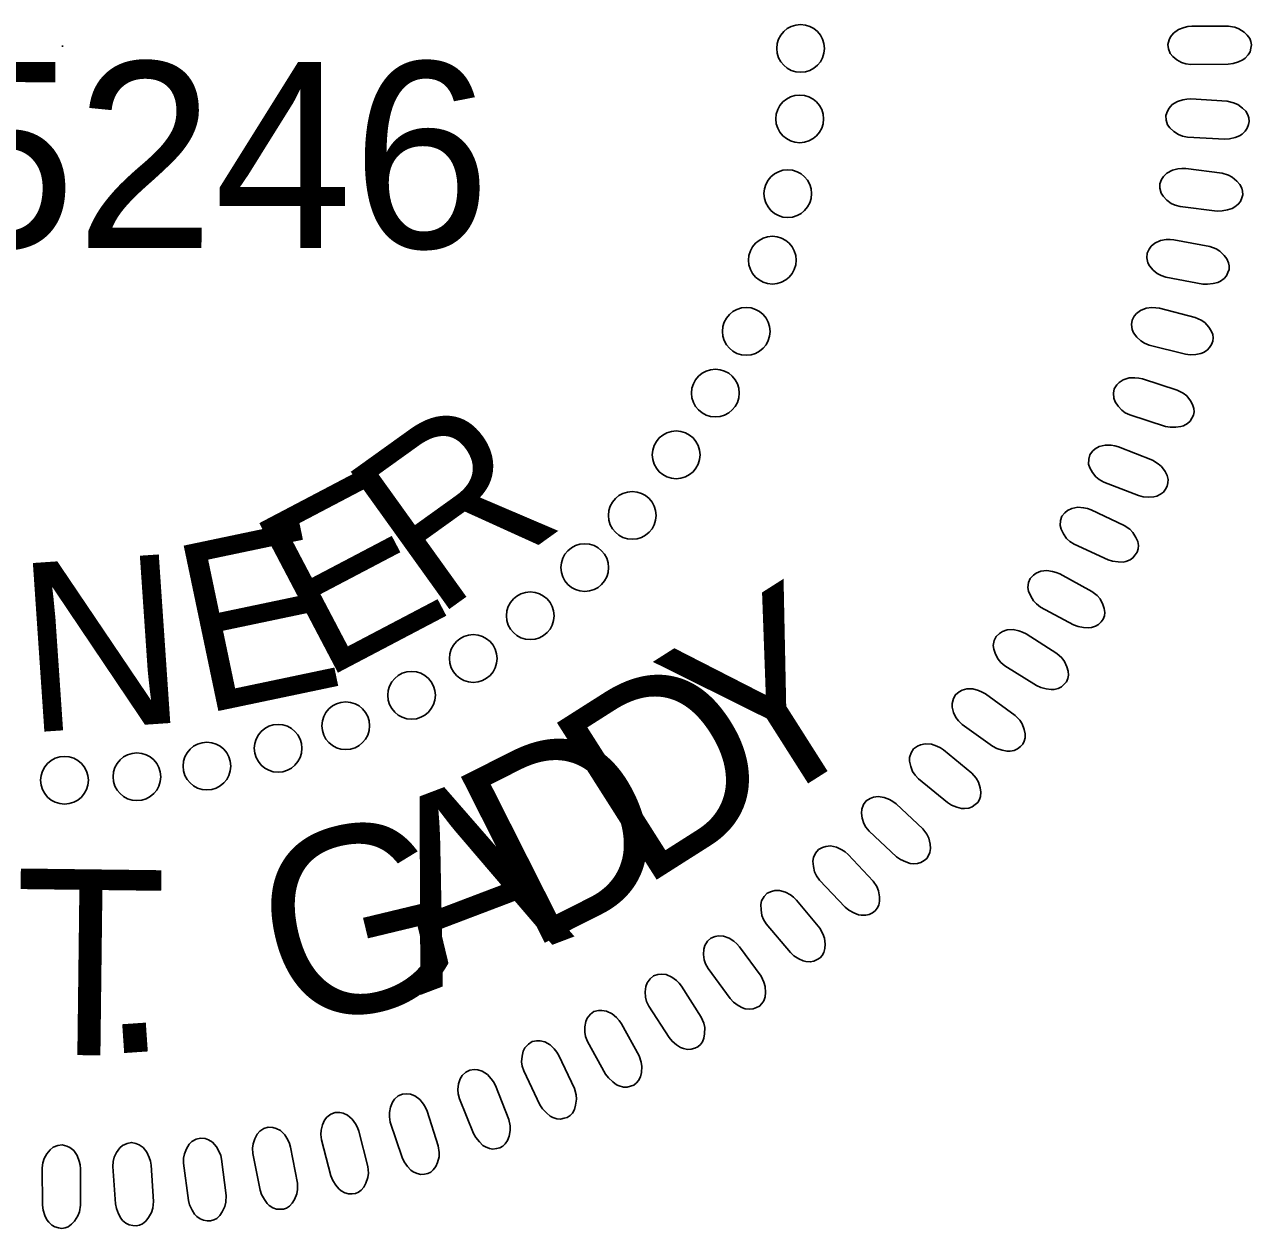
# Model space of a CAD drawing. Extents: x 1487909 to 1489267, y 497866 to 499814.
# Drawn here: x 1488866.36 to 1488869.79, y 498082.596 to 498085.962 of the extents above; entities that cross this region are included whole.
import ezdxf

# ---------------------------------------------------------------- set-up
doc = ezdxf.new("R2010")
doc.units = 0
doc.layers.add('Old_Level_9', color=7, linetype='Continuous')

msp = doc.modelspace()

# ---------------------------------------------------------------- linework, layer by layer
at = {"layer": 'Old_Level_9'}
msp.add_line((1488866.4665, 498085.9028), (1488866.4665, 498085.8989), dxfattribs=at)
for points in [[(1488869.6232, 498085.9571), (1488869.7254, 498085.957), (1488869.7437, 498085.9539), (1488869.7553, 498085.9495), (1488869.7695, 498085.9402), (1488869.7786, 498085.9321), (1488869.7852, 498085.9227), (1488869.7885, 498085.9141), (1488869.7902, 498085.9047), (1488869.7885, 498085.8953), (1488869.7861, 498085.8854), (1488869.7811, 498085.8767), (1488869.7727, 498085.8679), (1488869.7661, 498085.863), (1488869.7536, 498085.8573), (1488869.7387, 498085.8524), (1488869.7254, 498085.8505), (1488869.6206, 498085.8499), (1488869.6066, 498085.8518), (1488869.5949, 498085.8556), (1488869.5816, 498085.863), (1488869.57, 498085.8723), (1488869.5633, 498085.8804), (1488869.5583, 498085.8935), (1488869.5567, 498085.906), (1488869.56, 498085.9185), (1488869.5642, 498085.9272), (1488869.5725, 498085.9378), (1488869.5866, 498085.9477), (1488869.6016, 498085.9533), (1488869.6124, 498085.9558)], [(1488869.6204, 498085.7537), (1488869.7225, 498085.7472), (1488869.7404, 498085.7429), (1488869.7518, 498085.7379), (1488869.7654, 498085.7277), (1488869.774, 498085.719), (1488869.78, 498085.7093), (1488869.7828, 498085.7004), (1488869.7838, 498085.6909), (1488869.7816, 498085.6817), (1488869.7785, 498085.6719), (1488869.773, 498085.6635), (1488869.7641, 498085.6554), (1488869.7571, 498085.6508), (1488869.7443, 498085.646), (1488869.7291, 498085.642), (1488869.7157, 498085.6409), (1488869.6112, 498085.6469), (1488869.5972, 498085.6497), (1488869.5858, 498085.6542), (1488869.573, 498085.6624), (1488869.562, 498085.6725), (1488869.5559, 498085.681), (1488869.5517, 498085.6944), (1488869.5509, 498085.7069), (1488869.555, 498085.7191), (1488869.5597, 498085.7276), (1488869.5686, 498085.7376), (1488869.5833, 498085.7467), (1488869.5987, 498085.7513), (1488869.6095, 498085.7531)], [(1488869.6065, 498085.5587), (1488869.708, 498085.5458), (1488869.7257, 498085.5405), (1488869.7367, 498085.5347), (1488869.7496, 498085.5237), (1488869.7576, 498085.5145), (1488869.763, 498085.5044), (1488869.7652, 498085.4953), (1488869.7657, 498085.4858), (1488869.7629, 498085.4768), (1488869.7591, 498085.4672), (1488869.7531, 498085.4592), (1488869.7438, 498085.4516), (1488869.7366, 498085.4475), (1488869.7235, 498085.4434), (1488869.708, 498085.4404), (1488869.6946, 498085.4402), (1488869.5906, 498085.4528), (1488869.5768, 498085.4564), (1488869.5658, 498085.4616), (1488869.5535, 498085.4706), (1488869.5432, 498085.4813), (1488869.5376, 498085.4902), (1488869.5343, 498085.5038), (1488869.5342, 498085.5164), (1488869.5391, 498085.5283), (1488869.5443, 498085.5365), (1488869.5538, 498085.546), (1488869.5691, 498085.554), (1488869.5847, 498085.5577), (1488869.5957, 498085.5588)], [(1488869.5735, 498085.3598), (1488869.6739, 498085.3406), (1488869.6912, 498085.3341), (1488869.7019, 498085.3277), (1488869.714, 498085.3158), (1488869.7215, 498085.3061), (1488869.7262, 498085.2957), (1488869.7278, 498085.2865), (1488869.7277, 498085.277), (1488869.7244, 498085.2682), (1488869.72, 498085.2588), (1488869.7135, 498085.2512), (1488869.7037, 498085.2442), (1488869.6962, 498085.2406), (1488869.6829, 498085.2374), (1488869.6673, 498085.2353), (1488869.6539, 498085.236), (1488869.5509, 498085.255), (1488869.5374, 498085.2595), (1488869.5267, 498085.2654), (1488869.515, 498085.2752), (1488869.5053, 498085.2866), (1488869.5003, 498085.2957), (1488869.4979, 498085.3095), (1488869.4986, 498085.3221), (1488869.5042, 498085.3337), (1488869.5099, 498085.3415), (1488869.52, 498085.3504), (1488869.5358, 498085.3575), (1488869.5516, 498085.3602), (1488869.5626, 498085.3605)], [(1488869.5334, 498085.1682), (1488869.6324, 498085.1427), (1488869.6493, 498085.1351), (1488869.6595, 498085.1281), (1488869.6709, 498085.1155), (1488869.6777, 498085.1054), (1488869.6818, 498085.0946), (1488869.6828, 498085.0854), (1488869.6821, 498085.0759), (1488869.6782, 498085.0673), (1488869.6733, 498085.0582), (1488869.6663, 498085.051), (1488869.6561, 498085.0447), (1488869.6484, 498085.0415), (1488869.6349, 498085.0392), (1488869.6192, 498085.0381), (1488869.6059, 498085.0395), (1488869.5043, 498085.065), (1488869.4911, 498085.0704), (1488869.4807, 498085.0769), (1488869.4697, 498085.0874), (1488869.4608, 498085.0994), (1488869.4564, 498085.1088), (1488869.4548, 498085.1228), (1488869.4563, 498085.1353), (1488869.4626, 498085.1465), (1488869.4688, 498085.1539), (1488869.4795, 498085.1621), (1488869.4956, 498085.1682), (1488869.5116, 498085.17), (1488869.5226, 498085.1696)], [(1488869.4857, 498084.971), (1488869.5829, 498084.9393), (1488869.5993, 498084.9307), (1488869.6091, 498084.923), (1488869.6196, 498084.9097), (1488869.6258, 498084.8992), (1488869.6292, 498084.8882), (1488869.6297, 498084.8789), (1488869.6284, 498084.8696), (1488869.6239, 498084.8612), (1488869.6184, 498084.8525), (1488869.611, 498084.8457), (1488869.6004, 498084.84), (1488869.5925, 498084.8373), (1488869.5789, 498084.8359), (1488869.5632, 498084.8357), (1488869.5499, 498084.8381), (1488869.4502, 498084.8699), (1488869.4373, 498084.876), (1488869.4274, 498084.8832), (1488869.4171, 498084.8944), (1488869.4089, 498084.9069), (1488869.4051, 498084.9166), (1488869.4044, 498084.9306), (1488869.4067, 498084.943), (1488869.4137, 498084.9538), (1488869.4203, 498084.9608), (1488869.4315, 498084.9683), (1488869.448, 498084.9734), (1488869.464, 498084.9741), (1488869.475, 498084.9731)], [(1488869.4189, 498084.7812), (1488869.5139, 498084.7435), (1488869.5298, 498084.7338), (1488869.539, 498084.7255), (1488869.5487, 498084.7116), (1488869.5542, 498084.7007), (1488869.5569, 498084.6896), (1488869.5568, 498084.6803), (1488869.5549, 498084.671), (1488869.55, 498084.6629), (1488869.544, 498084.6546), (1488869.5361, 498084.6483), (1488869.5252, 498084.6432), (1488869.5171, 498084.641), (1488869.5035, 498084.6404), (1488869.4877, 498084.6413), (1488869.4747, 498084.6445), (1488869.3771, 498084.6825), (1488869.3647, 498084.6894), (1488869.3552, 498084.6972), (1488869.3457, 498084.709), (1488869.3382, 498084.722), (1488869.335, 498084.732), (1488869.3352, 498084.746), (1488869.3383, 498084.7581), (1488869.346, 498084.7685), (1488869.3531, 498084.7751), (1488869.3647, 498084.7819), (1488869.3815, 498084.7859), (1488869.3975, 498084.7856), (1488869.4084, 498084.7839)], [(1488869.3421, 498084.6047), (1488869.4345, 498084.5611), (1488869.4497, 498084.5505), (1488869.4584, 498084.5417), (1488869.4672, 498084.5271), (1488869.4721, 498084.5159), (1488869.4741, 498084.5046), (1488869.4734, 498084.4954), (1488869.4709, 498084.4862), (1488869.4654, 498084.4785), (1488869.4589, 498084.4705), (1488869.4507, 498084.4647), (1488869.4394, 498084.4604), (1488869.4313, 498084.4587), (1488869.4177, 498084.4589), (1488869.402, 498084.4608), (1488869.3892, 498084.4648), (1488869.2942, 498084.5088), (1488869.2822, 498084.5165), (1488869.2732, 498084.5249), (1488869.2644, 498084.5373), (1488869.2579, 498084.5507), (1488869.2553, 498084.5609), (1488869.2564, 498084.5748), (1488869.2602, 498084.5868), (1488869.2685, 498084.5967), (1488869.276, 498084.6028), (1488869.288, 498084.6089), (1488869.305, 498084.6118), (1488869.321, 498084.6105), (1488869.3318, 498084.6082)], [(1488869.2547, 498084.4257), (1488869.3442, 498084.3764), (1488869.3587, 498084.3649), (1488869.3669, 498084.3555), (1488869.3747, 498084.3405), (1488869.3788, 498084.3289), (1488869.3802, 498084.3176), (1488869.3789, 498084.3083), (1488869.3758, 498084.2994), (1488869.3699, 498084.292), (1488869.3628, 498084.2845), (1488869.3544, 498084.2792), (1488869.3428, 498084.2756), (1488869.3346, 498084.2744), (1488869.321, 498084.2755), (1488869.3054, 498084.2784), (1488869.2929, 498084.2831), (1488869.2008, 498084.333), (1488869.1894, 498084.3415), (1488869.181, 498084.3504), (1488869.173, 498084.3633), (1488869.1672, 498084.3771), (1488869.1653, 498084.3874), (1488869.1673, 498084.4013), (1488869.1718, 498084.413), (1488869.1807, 498084.4223), (1488869.1886, 498084.4279), (1488869.201, 498084.4332), (1488869.2181, 498084.4352), (1488869.234, 498084.4328), (1488869.2446, 498084.4299)], [(1488869.16, 498084.2581), (1488869.2463, 498084.2033), (1488869.26, 498084.1908), (1488869.2675, 498084.181), (1488869.2744, 498084.1655), (1488869.2778, 498084.1537), (1488869.2784, 498084.1422), (1488869.2765, 498084.1331), (1488869.2729, 498084.1243), (1488869.2665, 498084.1174), (1488869.2591, 498084.1103), (1488869.2502, 498084.1056), (1488869.2385, 498084.1027), (1488869.2302, 498084.102), (1488869.2166, 498084.104), (1488869.2014, 498084.1078), (1488869.1891, 498084.1133), (1488869.1004, 498084.169), (1488869.0895, 498084.1782), (1488869.0817, 498084.1876), (1488869.0745, 498084.2009), (1488869.0696, 498084.2151), (1488869.0684, 498084.2255), (1488869.0712, 498084.2392), (1488869.0765, 498084.2506), (1488869.0859, 498084.2593), (1488869.0941, 498084.2645), (1488869.1068, 498084.269), (1488869.1241, 498084.2698), (1488869.1398, 498084.2665), (1488869.1502, 498084.2628)], [(1488869.0466, 498084.0901), (1488869.1292, 498084.03), (1488869.1422, 498084.0167), (1488869.1491, 498084.0064), (1488869.155, 498083.9905), (1488869.1576, 498083.9786), (1488869.1575, 498083.9671), (1488869.1551, 498083.9581), (1488869.1509, 498083.9496), (1488869.1441, 498083.943), (1488869.1362, 498083.9364), (1488869.1271, 498083.9323), (1488869.1152, 498083.9302), (1488869.1069, 498083.93), (1488869.0935, 498083.9328), (1488869.0784, 498083.9375), (1488869.0666, 498083.9438), (1488868.9816, 498084.0049), (1488868.9712, 498084.0147), (1488868.964, 498084.0246), (1488868.9576, 498084.0384), (1488868.9537, 498084.0529), (1488868.9531, 498084.0633), (1488868.9568, 498084.0769), (1488868.9628, 498084.0879), (1488868.9727, 498084.096), (1488868.9813, 498084.1006), (1488868.9942, 498084.1043), (1488869.0115, 498084.1041), (1488869.0269, 498084.0998), (1488869.0371, 498084.0954)], [(1488868.9295, 498083.9334), (1488869.0082, 498083.8682), (1488869.0203, 498083.8542), (1488869.0266, 498083.8434), (1488869.0315, 498083.8272), (1488869.0334, 498083.8151), (1488869.0325, 498083.8037), (1488869.0295, 498083.7949), (1488869.0248, 498083.7866), (1488869.0176, 498083.7805), (1488869.0093, 498083.7744), (1488868.9999, 498083.7708), (1488868.9879, 498083.7694), (1488868.9796, 498083.7698), (1488868.9665, 498083.7735), (1488868.9518, 498083.7792), (1488868.9403, 498083.7862), (1488868.8592, 498083.8525), (1488868.8496, 498083.8629), (1488868.843, 498083.8733), (1488868.8375, 498083.8874), (1488868.8345, 498083.902), (1488868.8346, 498083.9126), (1488868.839, 498083.9258), (1488868.8458, 498083.9365), (1488868.8562, 498083.9439), (1488868.865, 498083.948), (1488868.8781, 498083.9509), (1488868.8953, 498083.9496), (1488868.9105, 498083.9443), (1488868.9204, 498083.9393)], [(1488868.7966, 498083.7825), (1488868.8711, 498083.7125), (1488868.8823, 498083.6977), (1488868.8878, 498083.6866), (1488868.8917, 498083.67), (1488868.8928, 498083.6579), (1488868.8913, 498083.6465), (1488868.8877, 498083.6379), (1488868.8825, 498083.63), (1488868.8749, 498083.6243), (1488868.8662, 498083.6188), (1488868.8567, 498083.6158), (1488868.8447, 498083.6152), (1488868.8364, 498083.6161), (1488868.8235, 498083.6205), (1488868.8092, 498083.6271), (1488868.7982, 498083.6348), (1488868.7215, 498083.7061), (1488868.7125, 498083.7171), (1488868.7065, 498083.7279), (1488868.702, 498083.7424), (1488868.6999, 498083.7571), (1488868.7006, 498083.7676), (1488868.7058, 498083.7806), (1488868.7133, 498083.7908), (1488868.7242, 498083.7976), (1488868.7332, 498083.8011), (1488868.7465, 498083.8031), (1488868.7636, 498083.8007), (1488868.7784, 498083.7946), (1488868.7879, 498083.789)], [(1488868.6623, 498083.6414), (1488868.7323, 498083.5668), (1488868.7425, 498083.5513), (1488868.7473, 498083.5398), (1488868.7502, 498083.5232), (1488868.7505, 498083.5109), (1488868.7482, 498083.4997), (1488868.7442, 498083.4913), (1488868.7384, 498083.4837), (1488868.7305, 498083.4785), (1488868.7215, 498083.4735), (1488868.7118, 498083.4712), (1488868.6997, 498083.4713), (1488868.6915, 498083.4727), (1488868.6789, 498083.478), (1488868.665, 498083.4855), (1488868.6546, 498083.4939), (1488868.5825, 498083.5698), (1488868.5742, 498083.5814), (1488868.569, 498083.5925), (1488868.5653, 498083.6072), (1488868.5641, 498083.6221), (1488868.5655, 498083.6325), (1488868.5716, 498083.6451), (1488868.5796, 498083.6548), (1488868.5909, 498083.6609), (1488868.6001, 498083.6639), (1488868.6136, 498083.6651), (1488868.6304, 498083.6616), (1488868.6448, 498083.6545), (1488868.654, 498083.6484)], [(1488868.5179, 498083.5139), (1488868.5831, 498083.4351), (1488868.5923, 498083.419), (1488868.5964, 498083.4073), (1488868.5982, 498083.3904), (1488868.5978, 498083.3782), (1488868.5948, 498083.3671), (1488868.5902, 498083.3591), (1488868.5841, 498083.3518), (1488868.5758, 498083.3472), (1488868.5665, 498083.3427), (1488868.5567, 498083.341), (1488868.5446, 498083.3419), (1488868.5365, 498083.3438), (1488868.5243, 498083.3498), (1488868.5109, 498083.3582), (1488868.501, 498083.3672), (1488868.4338, 498083.4475), (1488868.4263, 498083.4596), (1488868.4217, 498083.471), (1488868.419, 498083.486), (1488868.4188, 498083.5009), (1488868.4208, 498083.5112), (1488868.4277, 498083.5234), (1488868.4362, 498083.5326), (1488868.4479, 498083.5379), (1488868.4574, 498083.5403), (1488868.4708, 498083.5407), (1488868.4874, 498083.5361), (1488868.5014, 498083.5282), (1488868.5102, 498083.5214)], [(1488868.3591, 498083.3834), (1488868.4191, 498083.3007), (1488868.4273, 498083.2841), (1488868.4307, 498083.2721), (1488868.4314, 498083.2552), (1488868.4302, 498083.243), (1488868.4266, 498083.2321), (1488868.4215, 498083.2244), (1488868.4149, 498083.2175), (1488868.4064, 498083.2134), (1488868.3968, 498083.2096), (1488868.3869, 498083.2084), (1488868.3749, 498083.2101), (1488868.3669, 498083.2125), (1488868.3551, 498083.2193), (1488868.3423, 498083.2285), (1488868.3329, 498083.2381), (1488868.2709, 498083.3225), (1488868.2641, 498083.335), (1488868.2604, 498083.3467), (1488868.2586, 498083.3618), (1488868.2593, 498083.3767), (1488868.2619, 498083.3868), (1488868.2696, 498083.3986), (1488868.2787, 498083.4072), (1488868.2908, 498083.4118), (1488868.3002, 498083.4136), (1488868.3137, 498083.4131), (1488868.33, 498083.4076), (1488868.3434, 498083.3987), (1488868.3517, 498083.3915)], [(1488868.1971, 498083.2727), (1488868.2518, 498083.1864), (1488868.259, 498083.1693), (1488868.2616, 498083.1571), (1488868.2612, 498083.1402), (1488868.2593, 498083.1281), (1488868.255, 498083.1175), (1488868.2494, 498083.11), (1488868.2424, 498083.1036), (1488868.2336, 498083.1001), (1488868.2239, 498083.0968), (1488868.2138, 498083.0963), (1488868.202, 498083.0987), (1488868.1942, 498083.1016), (1488868.1828, 498083.1092), (1488868.1705, 498083.1191), (1488868.1619, 498083.1293), (1488868.1053, 498083.2174), (1488868.0993, 498083.2304), (1488868.0963, 498083.2422), (1488868.0954, 498083.2574), (1488868.0971, 498083.2723), (1488868.1004, 498083.2822), (1488868.1087, 498083.2935), (1488868.1184, 498083.3015), (1488868.1307, 498083.3054), (1488868.1403, 498083.3065), (1488868.1537, 498083.3052), (1488868.1696, 498083.2986), (1488868.1824, 498083.289), (1488868.1903, 498083.2812)], [(1488868.0289, 498083.1681), (1488868.0781, 498083.0785), (1488868.0842, 498083.061), (1488868.0859, 498083.0487), (1488868.0846, 498083.0318), (1488868.0819, 498083.0199), (1488868.0769, 498083.0095), (1488868.0708, 498083.0024), (1488868.0634, 498082.9965), (1488868.0545, 498082.9934), (1488868.0445, 498082.9908), (1488868.0345, 498082.991), (1488868.0229, 498082.9941), (1488868.0153, 498082.9975), (1488868.0043, 498083.0057), (1488867.9928, 498083.0165), (1488867.9847, 498083.0272), (1488867.9338, 498083.1187), (1488867.9286, 498083.132), (1488867.9263, 498083.144), (1488867.9264, 498083.1592), (1488867.929, 498083.1739), (1488867.9329, 498083.1836), (1488867.942, 498083.1943), (1488867.9521, 498083.2018), (1488867.9646, 498083.2048), (1488867.9743, 498083.2054), (1488867.9875, 498083.2032), (1488868.0031, 498083.1956), (1488868.0152, 498083.1852), (1488868.0226, 498083.1769)], [(1488867.8537, 498083.0795), (1488867.8972, 498082.9869), (1488867.9022, 498082.9691), (1488867.9032, 498082.9567), (1488867.9008, 498082.9399), (1488867.8973, 498082.9282), (1488867.8917, 498082.9182), (1488867.8852, 498082.9115), (1488867.8774, 498082.906), (1488867.8683, 498082.9036), (1488867.8582, 498082.9016), (1488867.8482, 498082.9023), (1488867.8368, 498082.9062), (1488867.8294, 498082.91), (1488867.8191, 498082.9189), (1488867.8082, 498082.9304), (1488867.8008, 498082.9416), (1488867.7557, 498083.0361), (1488867.7514, 498083.0497), (1488867.7498, 498083.0619), (1488867.751, 498083.077), (1488867.7544, 498083.0915), (1488867.759, 498083.101), (1488867.7686, 498083.1111), (1488867.7793, 498083.1179), (1488867.7919, 498083.1202), (1488867.8016, 498083.1201), (1488867.8147, 498083.1171), (1488867.8297, 498083.1086), (1488867.8412, 498083.0974), (1488867.848, 498083.0887)], [(1488867.6764, 498082.9955), (1488867.714, 498082.9005), (1488867.7178, 498082.8823), (1488867.7181, 498082.8699), (1488867.7146, 498082.8533), (1488867.7104, 498082.8419), (1488867.7041, 498082.8322), (1488867.6973, 498082.8259), (1488867.6892, 498082.8209), (1488867.6799, 498082.8191), (1488867.6697, 498082.8177), (1488867.6598, 498082.8191), (1488867.6486, 498082.8237), (1488867.6415, 498082.828), (1488867.6317, 498082.8376), (1488867.6216, 498082.8496), (1488867.615, 498082.8613), (1488867.5759, 498082.9584), (1488867.5724, 498082.9723), (1488867.5716, 498082.9845), (1488867.5737, 498082.9996), (1488867.5781, 498083.0138), (1488867.5832, 498083.023), (1488867.5934, 498083.0325), (1488867.6045, 498083.0386), (1488867.6173, 498083.0401), (1488867.6269, 498083.0394), (1488867.6398, 498083.0356), (1488867.6542, 498083.0261), (1488867.665, 498083.0143), (1488867.6712, 498083.0051)], [(1488867.4854, 498082.924), (1488867.5169, 498082.8267), (1488867.5196, 498082.8084), (1488867.5191, 498082.796), (1488867.5146, 498082.7796), (1488867.5097, 498082.7685), (1488867.5028, 498082.7592), (1488867.4956, 498082.7534), (1488867.4871, 498082.749), (1488867.4778, 498082.7476), (1488867.4676, 498082.7469), (1488867.4577, 498082.749), (1488867.4469, 498082.7542), (1488867.4401, 498082.759), (1488867.4309, 498082.7691), (1488867.4215, 498082.7818), (1488867.4156, 498082.7939), (1488867.3827, 498082.8932), (1488867.3802, 498082.9073), (1488867.3801, 498082.9195), (1488867.3831, 498082.9344), (1488867.3884, 498082.9484), (1488867.3941, 498082.9572), (1488867.405, 498082.966), (1488867.4163, 498082.9714), (1488867.4291, 498082.9721), (1488867.4388, 498082.9708), (1488867.4514, 498082.9663), (1488867.4652, 498082.9559), (1488867.4752, 498082.9433), (1488867.4809, 498082.9339)], [(1488867.2944, 498082.868), (1488867.3198, 498082.769), (1488867.3213, 498082.7505), (1488867.32, 498082.7381), (1488867.3145, 498082.7221), (1488867.3089, 498082.7113), (1488867.3015, 498082.7025), (1488867.2939, 498082.6971), (1488867.2852, 498082.6932), (1488867.2758, 498082.6925), (1488867.2655, 498082.6924), (1488867.2558, 498082.695), (1488867.2453, 498082.701), (1488867.2388, 498082.7062), (1488867.2303, 498082.7169), (1488867.2218, 498082.7301), (1488867.2166, 498082.7425), (1488867.19, 498082.8438), (1488867.1883, 498082.858), (1488867.1891, 498082.8701), (1488867.193, 498082.8849), (1488867.1991, 498082.8985), (1488867.2054, 498082.9069), (1488867.2168, 498082.915), (1488867.2285, 498082.9197), (1488867.2413, 498082.9196), (1488867.2508, 498082.9177), (1488867.2631, 498082.9124), (1488867.2763, 498082.9011), (1488867.2855, 498082.888), (1488867.2905, 498082.8782)], [(1488867.1039, 498082.8232), (1488867.123, 498082.7227), (1488867.1234, 498082.7042), (1488867.1213, 498082.692), (1488867.1148, 498082.6763), (1488867.1085, 498082.6659), (1488867.1006, 498082.6575), (1488867.0927, 498082.6526), (1488867.0837, 498082.6493), (1488867.0743, 498082.6492), (1488867.064, 498082.6498), (1488867.0545, 498082.653), (1488867.0444, 498082.6596), (1488867.0383, 498082.6651), (1488867.0305, 498082.6764), (1488867.0227, 498082.6901), (1488867.0184, 498082.7028), (1488866.9982, 498082.8056), (1488866.9974, 498082.8198), (1488866.9989, 498082.832), (1488867.0038, 498082.8464), (1488867.0107, 498082.8596), (1488867.0175, 498082.8676), (1488867.0294, 498082.875), (1488867.0413, 498082.8789), (1488867.0542, 498082.8779), (1488867.0635, 498082.8755), (1488867.0755, 498082.8694), (1488867.0879, 498082.8573), (1488867.0963, 498082.8436), (1488867.1007, 498082.8336)], [(1488866.7139, 498082.7728), (1488866.7202, 498082.6708), (1488866.7183, 498082.6523), (1488866.7147, 498082.6405), (1488866.7062, 498082.6258), (1488866.6988, 498082.6161), (1488866.6898, 498082.6089), (1488866.6814, 498082.6051), (1488866.6721, 498082.6028), (1488866.6627, 498082.6039), (1488866.6526, 498082.6058), (1488866.6436, 498082.6102), (1488866.6343, 498082.618), (1488866.629, 498082.6243), (1488866.6226, 498082.6364), (1488866.6167, 498082.651), (1488866.614, 498082.6642), (1488866.6068, 498082.7686), (1488866.6078, 498082.7828), (1488866.6108, 498082.7947), (1488866.6175, 498082.8084), (1488866.626, 498082.8206), (1488866.6337, 498082.8277), (1488866.6465, 498082.8336), (1488866.6588, 498082.836), (1488866.6714, 498082.8334), (1488866.6804, 498082.8298), (1488866.6915, 498082.8222), (1488866.7023, 498082.8087), (1488866.7089, 498082.7941), (1488866.712, 498082.7835)], [(1488866.911, 498082.789), (1488866.9238, 498082.6875), (1488866.923, 498082.669), (1488866.9202, 498082.6569), (1488866.9126, 498082.6417), (1488866.9057, 498082.6316), (1488866.8973, 498082.6239), (1488866.8891, 498082.6195), (1488866.88, 498082.6167), (1488866.8706, 498082.6172), (1488866.8603, 498082.6184), (1488866.8511, 498082.6222), (1488866.8414, 498082.6294), (1488866.8356, 498082.6354), (1488866.8284, 498082.6471), (1488866.8216, 498082.6613), (1488866.8181, 498082.6742), (1488866.8044, 498082.778), (1488866.8045, 498082.7923), (1488866.8068, 498082.8043), (1488866.8125, 498082.8184), (1488866.8203, 498082.8311), (1488866.8275, 498082.8388), (1488866.8399, 498082.8453), (1488866.8521, 498082.8485), (1488866.8648, 498082.8468), (1488866.874, 498082.8437), (1488866.8855, 498082.8369), (1488866.8971, 498082.8241), (1488866.9046, 498082.8099), (1488866.9084, 498082.7995)], [(1488866.5167, 498082.7626), (1488866.5166, 498082.6604), (1488866.5135, 498082.6422), (1488866.5091, 498082.6305), (1488866.4998, 498082.6163), (1488866.4917, 498082.6072), (1488866.4823, 498082.6005), (1488866.4736, 498082.5972), (1488866.4643, 498082.5956), (1488866.4549, 498082.5973), (1488866.4449, 498082.5997), (1488866.4362, 498082.6047), (1488866.4275, 498082.6131), (1488866.4225, 498082.6197), (1488866.4169, 498082.6322), (1488866.4119, 498082.6471), (1488866.4101, 498082.6604), (1488866.4095, 498082.7651), (1488866.4114, 498082.7792), (1488866.4151, 498082.7909), (1488866.4226, 498082.8042), (1488866.4319, 498082.8158), (1488866.4401, 498082.8225), (1488866.4531, 498082.8275), (1488866.4656, 498082.8291), (1488866.4781, 498082.8258), (1488866.4868, 498082.8216), (1488866.4974, 498082.8133), (1488866.5073, 498082.7992), (1488866.5129, 498082.7842), (1488866.5154, 498082.7734)]]:
    msp.add_lwpolyline(points, close=True, dxfattribs=at)
for centre in [(1488868.5297, 498085.8948), (1488868.5272, 498085.6978), (1488868.4939, 498085.4887), (1488868.4507, 498085.3028), (1488868.3777, 498085.1037), (1488868.2914, 498084.9311), (1488868.1818, 498084.7585), (1488868.059, 498084.5892), (1488867.9263, 498084.4432), (1488867.7739, 498084.3085), (1488867.6146, 498084.1891), (1488867.442, 498084.0862), (1488867.2581, 498084.001), (1488867.069, 498083.938), (1488866.8699, 498083.8883), (1488866.4718, 498083.8486), (1488866.6742, 498083.8585)]:
    msp.add_circle(centre, 0.0667, dxfattribs=at)

# ---------------------------------------------------------------- texts
for s, height, rotation, p in [('045246', 0.51967, 359.9814, (1488865.3438, 498085.3375)), ('R', 0.4724, 35.6636, (1488867.5054, 498084.2971)), ('E', 0.4724, 27.7238, (1488867.1903, 498084.1253)), ('E', 0.4724, 11.8442, (1488866.8512, 498084.0317)), ('N', 0.4724, 3.9044, (1488866.3638, 498083.9812)), ('Y', 0.5197, 32.4369, (1488868.3825, 498083.7329)), ('D', 0.5197, 32.4369, (1488868.0792, 498083.5402)), ('D', 0.5197, 26.7893, (1488867.7636, 498083.3685)), ('A', 0.5197, 20.8031, (1488867.4654, 498083.2479)), ('G', 0.5197, 13.5402, (1488867.0891, 498083.1443)), ('T', 0.5197, 359.2969, (1488866.3278, 498083.0825)), ('.', 0.5197, 3.9016, (1488866.5753, 498083.0817))]:
    msp.add_text(s, height=height, rotation=rotation, dxfattribs=at).set_placement(p)

doc.saveas('drawing.dxf')
